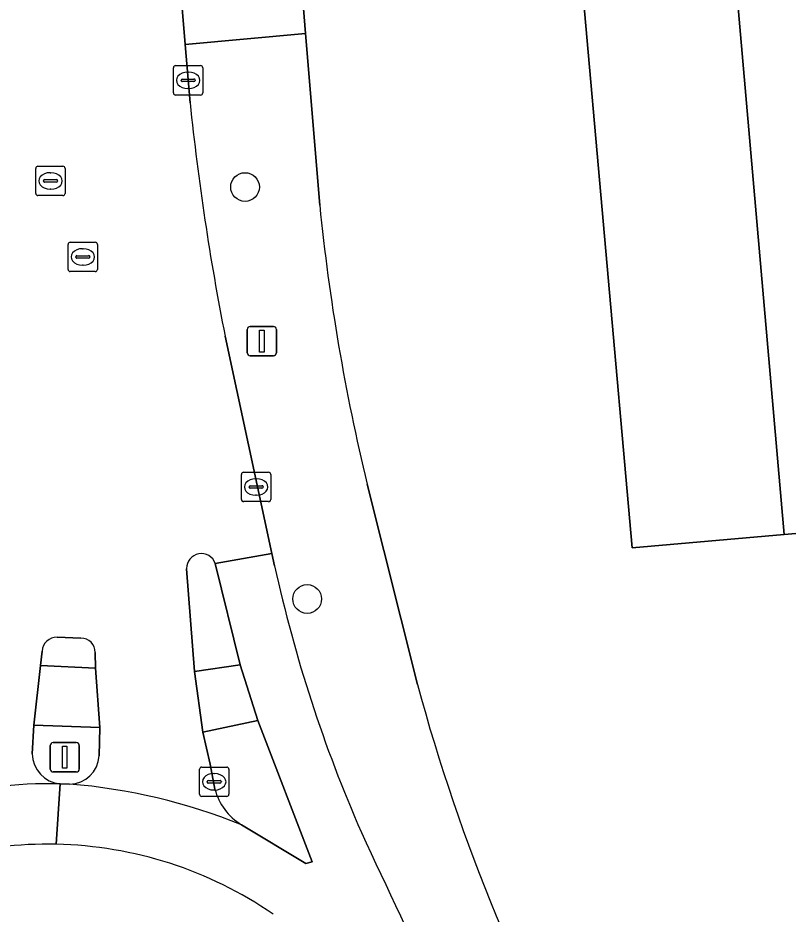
# Model space of a CAD drawing. Extents: x 157793 to 159380, y 380877 to 382313.
# Drawn here: x 158237.13 to 158263.38, y 381113.49 to 381144.02 of the extents above; entities that cross this region are included whole.
import ezdxf

# ---------------------------------------------------------------- set-up
doc = ezdxf.new("R2010")
doc.units = 0
for name, color, linetype in [('IMGEO_Boom', 7, 'Continuous'), ('IMGEO_Erf', 7, 'Continuous'), ('IMGEO_Fietspad_gesloten', 7, 'Continuous'), ('IMGEO_Kolk', 7, 'Continuous'), ('IMGEO_Lichtmast', 7, 'Continuous'), ('IMGEO_Parkeervlak_open', 7, 'Continuous'), ('IMGEO_Rijbaan_lokaal_gesloten', 7, 'Continuous'), ('IMGEO_Rijbaan_lokaal_open', 7, 'Continuous'), ('IMGEO_Rioolput', 7, 'Continuous'), ('IMGEO_Verkeerseiland_gesloten', 7, 'Continuous'), ('IMGEO_Verkeerseiland_open', 7, 'Continuous'), ('IMGEO_Voetpad_open', 7, 'Continuous')]:
    doc.layers.add(name, color=color, linetype=linetype)

msp = doc.modelspace()

# ---------------------------------------------------------------- linework, layer by layer
at = {"layer": 'IMGEO_Boom'}
for centre in [(158244.873, 381138.259), (158246.99, 381124.224)]:
    msp.add_circle(centre, 0.489, dxfattribs=at)
at = {"layer": 'IMGEO_Erf'}
for points in [[(158305.469, 381151.448), (158272.601, 381148.494), (158274.484, 381127.398), (158269.56, 381126.968), (158263.251, 381126.417), (158258.065, 381125.964), (158256.276, 381146.19), (158246.787, 381145.349), (158246.935, 381143.489), (158247.419, 381137.64)], [(158249.037, 381128.134), (158250.748, 381121.31)]]:
    msp.add_lwpolyline(points, dxfattribs=at)
for centre, radius, start, end in [((158316.609, 381144.526), 69.532, 185.68354, 193.63575), ((158314.554, 381138.67), 66.125, 195.22065, 209.66112)]:
    msp.add_arc(centre, radius, start, end, dxfattribs=at)
at = {"layer": 'IMGEO_Fietspad_gesloten'}
for points in [[(158245.88, 381125.356), (158245.789, 381125.777), (158243.858, 381125.433), (158244.708, 381121.984), (158245.309, 381120.084), (158247.156, 381115.267), (158246.942, 381115.208), (158244.751, 381116.532)], [(158238.893, 381117.917), (158238.569, 381117.927), (158238.438, 381115.867)], [(158238.438, 381115.867), (158238.569, 381117.927)]]:
    msp.add_lwpolyline(points, dxfattribs=at)
for centre, radius, start, end in [((158293.426, 381135.811), 48.682, 192.4015, 203.6684), ((158238.242, 381101.552), 16.378, 88.8551, 120.1609), ((158237.248, 381097.879), 20.106, 68.0886, 85.3071), ((158553.017, 381256.967), 335.142, 204.82309, 206.96572), ((158238.143, 381102.264), 13.607, 88.7595, 120.8995), ((158238.156, 381102.322), 13.548, 55.513, 88.8076)]:
    msp.add_arc(centre, radius, start, end, dxfattribs=at)
at = {"layer": 'IMGEO_Kolk'}
for p, q in [((158242.432, 381141.469), (158242.432, 381142.321)), ((158242.507, 381142.395), (158243.359, 381142.395)), ((158242.92, 381142.175), (158242.945, 381142.175)), ((158243.433, 381142.321), (158243.433, 381141.469)), ((158242.691, 381141.889), (158242.691, 381141.901)), ((158243.129, 381141.852), (158242.731, 381141.852)), ((158242.734, 381141.938), (158243.132, 381141.938)), ((158243.175, 381141.901), (158243.175, 381141.889)), ((158242.943, 381141.615), (158242.918, 381141.615)), ((158243.359, 381141.395), (158242.507, 381141.395)), ((158244.749, 381127.614), (158244.749, 381128.466)), ((158244.824, 381128.54), (158245.676, 381128.54)), ((158245.75, 381128.466), (158245.75, 381127.614)), ((158245.051, 381128.083), (158245.449, 381128.083)), ((158245.237, 381128.32), (158245.262, 381128.32)), ((158245.008, 381128.034), (158245.008, 381128.046)), ((158245.446, 381127.997), (158245.048, 381127.997)), ((158245.26, 381127.76), (158245.235, 381127.76)), ((158245.492, 381128.046), (158245.492, 381128.034)), ((158245.676, 381127.54), (158244.824, 381127.54)), ((158243.322, 381117.57), (158243.322, 381118.422)), ((158243.397, 381118.496), (158244.249, 381118.496)), ((158244.323, 381118.422), (158244.323, 381117.57)), ((158243.581, 381117.99), (158243.581, 381118.002)), ((158243.624, 381118.039), (158244.022, 381118.039)), ((158243.81, 381118.276), (158243.835, 381118.276)), ((158244.065, 381118.002), (158244.065, 381117.99)), ((158244.019, 381117.953), (158243.621, 381117.953)), ((158243.833, 381117.716), (158243.808, 381117.716)), ((158244.249, 381117.496), (158243.397, 381117.496))]:
    msp.add_line(p, q, dxfattribs=at)
for points in [[(158242.432, 381141.469), (158242.432, 381142.321)], [(158242.507, 381142.395), (158243.359, 381142.395)], [(158243.433, 381142.321), (158243.433, 381141.469)], [(158243.359, 381141.395), (158242.507, 381141.395)], [(158244.749, 381127.614), (158244.749, 381128.466)], [(158244.824, 381128.54), (158245.676, 381128.54)], [(158245.75, 381128.466), (158245.75, 381127.614)], [(158245.676, 381127.54), (158244.824, 381127.54)], [(158243.322, 381117.57), (158243.322, 381118.422)], [(158243.397, 381118.496), (158244.249, 381118.496)], [(158244.323, 381118.422), (158244.323, 381117.57)], [(158244.249, 381117.496), (158243.397, 381117.496)]]:
    msp.add_lwpolyline(points, dxfattribs=at)
for centre, radius, start, end in [((158242.509, 381142.319), 0.0765, 91.552, 178.448), ((158242.509, 381142.319), 0.0765, 91.552, 178.448), ((158243.357, 381142.319), 0.0765, 1.552, 88.448), ((158243.357, 381142.319), 0.0765, 1.552, 88.448), ((158242.731, 381141.898), 0.0403, 85.8775, 175.7526), ((158242.728, 381141.888), 0.0366, 178.938, 274.7102), ((158243.132, 381141.895), 0.043, 264.8664, 352.4533), ((158243.136, 381141.9), 0.0386, 1.7309, 96.639), ((158242.509, 381141.471), 0.0765, 181.552, 268.448), ((158242.509, 381141.471), 0.0765, 181.552, 268.448), ((158243.357, 381141.471), 0.0765, 271.552, 358.448), ((158243.357, 381141.471), 0.0765, 271.552, 358.448), ((158244.826, 381128.464), 0.0765, 91.552, 178.448), ((158244.826, 381128.464), 0.0765, 91.552, 178.448), ((158245.674, 381128.464), 0.0765, 1.552, 88.448), ((158245.674, 381128.464), 0.0765, 1.552, 88.448), ((158245.048, 381128.043), 0.0403, 85.8775, 175.7526), ((158245.453, 381128.045), 0.0386, 1.7309, 96.639), ((158245.045, 381128.033), 0.0366, 178.938, 274.7102), ((158245.449, 381128.04), 0.043, 264.8664, 352.4533), ((158244.826, 381127.616), 0.0765, 181.552, 268.448), ((158244.826, 381127.616), 0.0765, 181.552, 268.448), ((158245.674, 381127.616), 0.0765, 271.552, 358.448), ((158245.674, 381127.616), 0.0765, 271.552, 358.448), ((158243.399, 381118.42), 0.0765, 91.552, 178.448), ((158243.399, 381118.42), 0.0765, 91.552, 178.448), ((158244.247, 381118.42), 0.0765, 1.552, 88.448), ((158244.247, 381118.42), 0.0765, 1.552, 88.448), ((158243.621, 381117.999), 0.0403, 85.8775, 175.7526), ((158243.618, 381117.989), 0.0366, 178.938, 274.7102), ((158244.022, 381117.996), 0.043, 264.8664, 352.4533), ((158244.026, 381118.001), 0.0386, 1.7309, 96.639), ((158243.399, 381117.572), 0.0765, 181.552, 268.448), ((158243.399, 381117.572), 0.0765, 181.552, 268.448), ((158244.247, 381117.572), 0.0765, 271.552, 358.448), ((158244.247, 381117.572), 0.0765, 271.552, 358.448)]:
    msp.add_arc(centre, radius, start, end, dxfattribs=at)
for centre, major_axis, ratio, start_param, end_param in [((158242.919, 381141.895), (-0.387, 0.002), 0.722429, 4.712389, 7.853982), ((158242.944, 381141.895), (-0.39, 0.002), 0.717154, 1.570796, 4.712389), ((158245.236, 381128.04), (-0.387, 0.002), 0.722429, 4.712389, 7.853982), ((158245.261, 381128.04), (-0.39, 0.002), 0.717154, 1.570796, 4.712389), ((158243.809, 381117.996), (-0.387, 0.002), 0.722429, 4.712389, 7.853982), ((158243.834, 381117.996), (-0.39, 0.002), 0.717154, 1.570796, 4.712389)]:
    msp.add_ellipse(centre, major_axis=major_axis, ratio=ratio, start_param=start_param, end_param=end_param, dxfattribs=at)
at = {"layer": 'IMGEO_Lichtmast'}
for p, q in [((158244.95, 381132.61), (158244.95, 381133.41)), ((158244.95, 381133.41), (158244.95, 381132.61)), ((158245.05, 381133.51), (158245.84, 381133.51)), ((158245.84, 381133.51), (158245.05, 381133.51)), ((158245.94, 381133.41), (158245.94, 381132.61)), ((158245.94, 381132.61), (158245.94, 381133.41)), ((158245.84, 381132.51), (158245.05, 381132.51)), ((158245.05, 381132.51), (158245.84, 381132.51)), ((158238.231, 381118.43), (158238.231, 381119.23)), ((158238.231, 381119.23), (158238.231, 381118.43)), ((158238.331, 381119.33), (158239.121, 381119.33)), ((158239.121, 381119.33), (158238.331, 381119.33)), ((158239.221, 381119.23), (158239.221, 381118.43)), ((158239.221, 381118.43), (158239.221, 381119.23)), ((158239.121, 381118.33), (158238.331, 381118.33)), ((158238.331, 381118.33), (158239.121, 381118.33))]:
    msp.add_line(p, q, dxfattribs=at)
for points in [[(158245.37, 381133.385), (158245.52, 381133.385), (158245.52, 381132.635), (158245.37, 381132.635), (158245.37, 381133.385)], [(158238.651, 381119.205), (158238.801, 381119.205), (158238.801, 381118.455), (158238.651, 381118.455), (158238.651, 381119.205)]]:
    msp.add_lwpolyline(points, dxfattribs=at)
for centre, start, end in [((158245.05, 381133.41), 90, 180), ((158245.05, 381133.41), 90, 180), ((158245.84, 381133.41), 0, 90), ((158245.84, 381133.41), 360, 90), ((158245.05, 381132.61), 180, 270), ((158245.05, 381132.61), 180, 270), ((158245.84, 381132.61), 270, 0), ((158245.84, 381132.61), 270, 0), ((158238.331, 381119.23), 90, 180), ((158238.331, 381119.23), 90, 180), ((158239.121, 381119.23), 0, 90), ((158239.121, 381119.23), 360, 90), ((158238.331, 381118.43), 180, 270), ((158238.331, 381118.43), 180, 270), ((158239.121, 381118.43), 270, 0), ((158239.121, 381118.43), 270, 0)]:
    msp.add_arc(centre, 0.1, start, end, dxfattribs=at)
at = {"layer": 'IMGEO_Parkeervlak_open'}
msp.add_lwpolyline([(158261.488, 381146.595), (158256.276, 381146.19), (158258.065, 381125.964), (158263.251, 381126.417)], close=True, dxfattribs=at)
at = {"layer": 'IMGEO_Rijbaan_lokaal_gesloten'}
for points in [[(158242.999, 381141.124), (158242.835, 381143.115), (158242.086, 381152.138), (158239.224, 381186.713)], [(158243.858, 381125.433), (158245.789, 381125.777), (158244.194, 381133.176)], [(158243.846, 381117.743), (158243.682, 381118.601), (158243.429, 381119.687), (158243.153, 381121.751), (158242.88, 381125.257)], [(158238.468, 381122.918), (158239.28, 381122.885)], [(158237.616, 381118.948), (158237.671, 381119.922), (158237.899, 381121.954), (158237.955, 381122.447)], [(158239.761, 381122.402), (158239.773, 381121.868), (158239.919, 381119.847), (158239.896, 381118.88)]]:
    msp.add_lwpolyline(points, dxfattribs=at)
for centre, radius, start, end in [((158329.816, 381150.113), 87.281, 185.91151, 191.1895), ((158243.383, 381125.267), 0.503, 19.2902, 181.1132), ((158238.457, 381122.415), 0.503, 88.7076, 176.4042), ((158239.304, 381122.428), 0.458, 356.802, 92.9603), ((158238.674, 381118.98), 1.058, 181.7236, 264.3305), ((158238.889, 381118.925), 1.008, 270.2331, 357.4358), ((158238.242, 381101.552), 16.378, 88.8551, 120.1609), ((158237.248, 381097.879), 20.106, 68.0886, 85.3071), ((158245.787, 381118.25), 2.006, 194.63, 238.9127), ((158238.143, 381102.264), 13.607, 88.7595, 120.8995), ((158238.156, 381102.322), 13.548, 55.513, 88.8076)]:
    msp.add_arc(centre, radius, start, end, dxfattribs=at)
at = {"layer": 'IMGEO_Rijbaan_lokaal_open'}
msp.add_lwpolyline([(158308.096, 381154.569), (158307.042, 381165.924), (158302.704, 381165.522), (158302.784, 381163.591), (158298.475, 381161.715), (158298.932, 381155.878), (158268.698, 381152.925), (158252.463, 381151.667), (158246.337, 381150.976), (158246.787, 381145.349), (158256.276, 381146.19), (158261.488, 381146.595), (158263.251, 381126.417), (158269.56, 381126.968), (158267.714, 381148.103), (158272.601, 381148.494), (158305.469, 381151.448)], dxfattribs=at)
at = {"layer": 'IMGEO_Rioolput'}
for p, q in [((158237.739, 381138.042), (158237.739, 381138.894)), ((158237.814, 381138.968), (158238.666, 381138.968)), ((158238.74, 381138.894), (158238.74, 381138.042)), ((158237.998, 381138.462), (158237.998, 381138.474)), ((158238.041, 381138.511), (158238.439, 381138.511)), ((158238.227, 381138.748), (158238.252, 381138.748)), ((158238.482, 381138.474), (158238.482, 381138.462)), ((158238.436, 381138.425), (158238.038, 381138.425)), ((158238.25, 381138.188), (158238.225, 381138.188)), ((158238.666, 381137.968), (158237.814, 381137.968)), ((158238.917, 381136.378), (158239.769, 381136.378)), ((158238.842, 381135.452), (158238.842, 381136.304)), ((158239.33, 381136.158), (158239.355, 381136.158)), ((158239.843, 381136.304), (158239.843, 381135.452)), ((158239.101, 381135.872), (158239.101, 381135.884)), ((158239.539, 381135.835), (158239.141, 381135.835)), ((158239.144, 381135.921), (158239.542, 381135.921)), ((158239.585, 381135.884), (158239.585, 381135.872)), ((158239.353, 381135.598), (158239.328, 381135.598)), ((158239.769, 381135.378), (158238.917, 381135.378))]:
    msp.add_line(p, q, dxfattribs=at)
for points in [[(158237.739, 381138.042), (158237.739, 381138.894)], [(158237.814, 381138.968), (158238.666, 381138.968)], [(158238.74, 381138.894), (158238.74, 381138.042)], [(158238.666, 381137.968), (158237.814, 381137.968)], [(158238.917, 381136.378), (158239.769, 381136.378)], [(158238.842, 381135.452), (158238.842, 381136.304)], [(158239.843, 381136.304), (158239.843, 381135.452)], [(158239.769, 381135.378), (158238.917, 381135.378)]]:
    msp.add_lwpolyline(points, dxfattribs=at)
for centre, radius, start, end in [((158237.816, 381138.892), 0.0765, 91.552, 178.448), ((158237.816, 381138.892), 0.0765, 91.552, 178.448), ((158238.664, 381138.892), 0.0765, 1.552, 88.448), ((158238.664, 381138.892), 0.0765, 1.552, 88.448), ((158238.038, 381138.471), 0.0403, 85.8775, 175.7526), ((158238.035, 381138.461), 0.0366, 178.938, 274.7102), ((158238.439, 381138.468), 0.043, 264.8664, 352.4533), ((158238.443, 381138.473), 0.0386, 1.7309, 96.639), ((158237.816, 381138.044), 0.0765, 181.552, 268.448), ((158237.816, 381138.044), 0.0765, 181.552, 268.448), ((158238.664, 381138.044), 0.0765, 271.552, 358.448), ((158238.664, 381138.044), 0.0765, 271.552, 358.448), ((158238.919, 381136.302), 0.0765, 91.552, 178.448), ((158238.919, 381136.302), 0.0765, 91.552, 178.448), ((158239.767, 381136.302), 0.0765, 1.552, 88.448), ((158239.767, 381136.302), 0.0765, 1.552, 88.448), ((158239.141, 381135.881), 0.0403, 85.8775, 175.7526), ((158239.138, 381135.871), 0.0366, 178.938, 274.7102), ((158239.542, 381135.878), 0.043, 264.8664, 352.4533), ((158239.546, 381135.883), 0.0386, 1.7309, 96.639), ((158238.919, 381135.454), 0.0765, 181.552, 268.448), ((158238.919, 381135.454), 0.0765, 181.552, 268.448), ((158239.767, 381135.454), 0.0765, 271.552, 358.448), ((158239.767, 381135.454), 0.0765, 271.552, 358.448)]:
    msp.add_arc(centre, radius, start, end, dxfattribs=at)
for centre, major_axis, ratio, start_param, end_param in [((158238.226, 381138.468), (-0.387, 0.002), 0.722429, 4.712389, 7.853982), ((158238.251, 381138.468), (-0.39, 0.002), 0.717154, 1.570796, 4.712389), ((158239.329, 381135.878), (-0.387, 0.002), 0.722429, 4.712389, 7.853982), ((158239.354, 381135.878), (-0.39, 0.002), 0.717154, 1.570796, 4.712389)]:
    msp.add_ellipse(centre, major_axis=major_axis, ratio=ratio, start_param=start_param, end_param=end_param, dxfattribs=at)
at = {"layer": 'IMGEO_Verkeerseiland_gesloten'}
for points in [[(158244.708, 381121.984), (158243.858, 381125.433)], [(158242.88, 381125.257), (158243.153, 381121.751)], [(158243.153, 381121.751), (158244.708, 381121.984)], [(158244.751, 381116.532), (158246.942, 381115.208), (158247.156, 381115.267), (158245.309, 381120.084), (158243.429, 381119.687), (158243.682, 381118.601), (158243.846, 381117.743)]]:
    msp.add_lwpolyline(points, dxfattribs=at)
for centre, radius, start, end in [((158243.383, 381125.267), 0.503, 19.2902, 181.1132), ((158245.787, 381118.25), 2.006, 194.63, 238.9127)]:
    msp.add_arc(centre, radius, start, end, dxfattribs=at)
at = {"layer": 'IMGEO_Verkeerseiland_open'}
for points in [[(158239.28, 381122.885), (158238.468, 381122.918)], [(158237.955, 381122.447), (158237.899, 381121.954), (158239.773, 381121.868), (158239.761, 381122.402)], [(158239.896, 381118.88), (158239.919, 381119.847), (158237.671, 381119.922), (158237.616, 381118.948)], [(158238.569, 381117.927), (158238.893, 381117.917)]]:
    msp.add_lwpolyline(points, dxfattribs=at)
for centre, radius, start, end in [((158238.457, 381122.415), 0.503, 88.7076, 176.4042), ((158239.304, 381122.428), 0.458, 356.802, 92.9603), ((158238.674, 381118.98), 1.058, 181.7236, 264.3305), ((158238.889, 381118.925), 1.008, 270.2331, 357.4358)]:
    msp.add_arc(centre, radius, start, end, dxfattribs=at)
at = {"layer": 'IMGEO_Voetpad_open'}
for points in [[(158246.337, 381150.976), (158246.217, 381152.476), (158242.086, 381152.138), (158242.835, 381143.115), (158246.935, 381143.489), (158246.787, 381145.349)], [(158244.708, 381121.984), (158243.153, 381121.751), (158243.429, 381119.687), (158245.309, 381120.084)], [(158237.671, 381119.922), (158239.919, 381119.847), (158239.773, 381121.868), (158237.899, 381121.954)]]:
    msp.add_lwpolyline(points, close=True, dxfattribs=at)
for points in [[(158247.419, 381137.64), (158246.935, 381143.489), (158242.835, 381143.115), (158242.999, 381141.124)], [(158244.194, 381133.176), (158245.789, 381125.777), (158245.88, 381125.356)], [(158250.748, 381121.31), (158249.037, 381128.134)]]:
    msp.add_lwpolyline(points, dxfattribs=at)
for centre, radius, start, end in [((158329.816, 381150.113), 87.281, 185.91151, 191.1895), ((158316.609, 381144.526), 69.532, 185.68354, 193.63575), ((158293.426, 381135.811), 48.682, 192.4015, 203.6684), ((158314.554, 381138.67), 66.125, 195.22065, 209.66112), ((158553.017, 381256.967), 335.142, 204.82309, 206.96572)]:
    msp.add_arc(centre, radius, start, end, dxfattribs=at)

doc.saveas('drawing.dxf')
